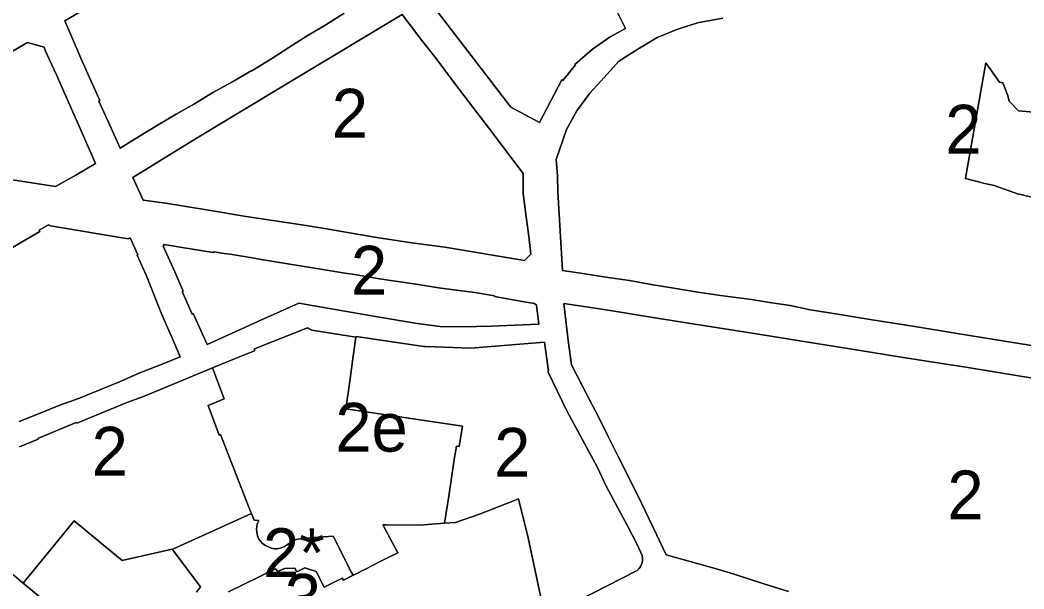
# Model space of a CAD drawing. Extents: x 598968 to 613553, y 4409678 to 4430833.
# Drawn here: x 607467.9 to 607715.2, y 4416235.4 to 4416375.4 of the extents above; entities that cross this region are included whole.
import ezdxf

# ---------------------------------------------------------------- set-up
doc = ezdxf.new("R2010")
doc.units = 0
for name, color, linetype in [('1', 7, 'Continuous'), ('SUBZONA 2e. CARRERS DE CASES. amb projecte especial', 7, 'Continuous'), ('ZONA 2. CARRERS DE CASES. Cases de trast', 7, 'Continuous'), ("ZONA 2_. CARRERS DE CASES. Afectades a ús d'aparcament", 7, 'Continuous'), ("ZONA 3. ILLES  D'EDIFICIS ENTRE MITGERES. EIXAMPLE.", 7, 'Continuous')]:
    doc.layers.add(name, color=color, linetype=linetype)

msp = doc.modelspace()

# ---------------------------------------------------------------- linework, layer by layer
at = {"layer": '1'}
for points in [[(607586.1981, 4416391.3494), (607602.9279, 4416401.2996), (607606.4778, 4416394.4898), (607606.9378, 4416393.6198), (607608.2878, 4416390.6798), (607611.1978, 4416384.58), (607611.4028, 4416384.67), (607615.0278, 4416377.3701), (607617.0677, 4416373.3102), (607613.2778, 4416371.2401), (607608.9179, 4416368.2401), (607604.578, 4416364.4601), (607604.738, 4416364.3401), (607601.618, 4416360.5301), (607601.408, 4416360.6401), (607595.9181, 4416350.1501), (607588.8482, 4416353.9399), (607579.0183, 4416366.6996), (607568.3783, 4416380.6393)], [(607562.0284, 4416376.7392), (607563.8384, 4416374.3892), (607566.9084, 4416370.3893), (607570.4184, 4416365.9195), (607574.9833, 4416359.8946), (607579.7281, 4416353.6448), (607582.7351, 4416349.6719), (607585.7483, 4416345.69), (607591.8282, 4416337.6602), (607591.8982, 4416332.6903), (607592.5082, 4416327.6403), (607593.2482, 4416322.1604), (607593.7683, 4416317.8005), (607592.1783, 4416316.1905), (607572.5385, 4416319.4701), (607564.3986, 4416320.5799), (607556.2987, 4416321.8198), (607550.9587, 4416322.6897), (607543.9288, 4416323.8995), (607538.4389, 4416324.8094), (607523.599, 4416327.0191), (607513.8491, 4416328.679), (607503.8193, 4416330.3188), (607498.2693, 4416331.0687), (607495.6793, 4416336.6385), (607511.5891, 4416346.4187), (607536.3404, 4416361.3461)], [(607518.0891, 4416317.9292), (607519.7191, 4416317.7392), (607525.589, 4416316.7793), (607527.299, 4416316.4293), (607543.4589, 4416313.8296), (607547.8988, 4416313.1297), (607550.2988, 4416312.7598), (607556.4587, 4416311.7299), (607564.9586, 4416310.4601), (607571.6185, 4416309.4102), (607579.9485, 4416308.3104), (607584.7684, 4416307.5204), (607584.7784, 4416307.3704), (607592.0983, 4416306.0506), (607594.6883, 4416305.6306), (607595.1683, 4416305.2607), (607595.6883, 4416300.5207), (607584.0784, 4416300.0605), (607576.6785, 4416299.8604), (607571.4086, 4416299.9403), (607565.7186, 4416300.6802), (607555.5188, 4416302.43), (607536.589, 4416305.7396), (607526.6891, 4416301.2795), (607524.3591, 4416300.2495), (607514.0468, 4416295.5256), (607510.5593, 4416303.1392), (607510.3093, 4416303.0292), (607507.89, 4416308.5645), (607508.1293, 4416308.6691), (607506.0583, 4416313.4629), (607503.1993, 4416319.7089), (607503.4393, 4416320.1389), (607507.8792, 4416319.379), (607515.4592, 4416318.2291), (607515.7392, 4416318.3591)]]:
    msp.add_lwpolyline(points, close=True, dxfattribs=at)
for points in [[(607547.7863, 4416377.0816), (607543.2786, 4416374.2489), (607538.6887, 4416371.4788), (607534.1388, 4416368.6088), (607529.7288, 4416365.7588), (607525.0489, 4416362.8987), (607524.9989, 4416362.9787), (607520.059, 4416360.0986), (607515.449, 4416357.5286), (607510.8891, 4416354.7485), (607506.3691, 4416352.1985), (607501.9492, 4416349.6285), (607497.3493, 4416346.7784), (607492.5693, 4416343.8484), (607489.9593, 4416349.6832), (607487.3784, 4416355.4533), (607487.6204, 4416355.5616), (607483.1694, 4416365.4679), (607478.9894, 4416375.1778), (607492.0692, 4416382.9479)], [(607723.7818, 4416294.238), (607708.397, 4416296.7227), (607698.2271, 4416298.3425), (607688.3272, 4416299.9524), (607677.8273, 4416301.5821), (607667.8174, 4416303.242), (607662.5775, 4416304.0619), (607657.6375, 4416305.1118), (607652.5068, 4416305.8917), (607648.0676, 4416306.6116), (607645.5576, 4416306.9915), (607640.4377, 4416307.6014), (607634.8678, 4416308.4613), (607629.4478, 4416309.3712), (607623.4079, 4416310.3211), (607618.028, 4416311.281), (607612.238, 4416312.1109), (607607.0881, 4416312.9208), (607601.5282, 4416313.8007), (607600.4281, 4416333.1304), (607600.3181, 4416337.0804), (607599.9881, 4416341.1103), (607602.5681, 4416348.4202), (607605.108, 4416353.0402), (607608.278, 4416357.4102), (607611.8179, 4416361.2602), (607615.4078, 4416365.2403), (607620.0877, 4416368.2203), (607624.8277, 4416371.1304), (607629.6676, 4416373.1004), (607634.8075, 4416374.7205), (607641.0075, 4416375.8206)], [(607464.2796, 4416366.6376), (607469.7595, 4416369.8677), (607473.8495, 4416368.6777), (607474.2295, 4416367.7378), (607475.2195, 4416365.5978), (607476.8995, 4416361.9379), (607478.9594, 4416357.258), (607482.3994, 4416349.4081), (607486.4894, 4416340.0483), (607481.6753, 4416337.241), (607476.694, 4416334.4468), (607464.9661, 4416336.2546)], [(607463.6537, 4416318.0616), (607472.7996, 4416323.3583), (607472.6296, 4416323.6483), (607474.9296, 4416325.0183), (607475.4596, 4416324.7783), (607494.5594, 4416321.5487), (607495.0959, 4416321.7963), (607496.9694, 4416317.6309), (607496.7994, 4416317.5688), (607498.9794, 4416312.5889), (607502.8894, 4416302.9591), (607503.6294, 4416301.1891), (607505.5393, 4416296.7992), (607507.3593, 4416292.5093), (607502.4894, 4416290.5592), (607497.4641, 4416288.5831), (607492.4595, 4416286.3802), (607487.5746, 4416284.404), (607482.5627, 4416282.3815), (607477.7097, 4416280.6589), (607472.4498, 4416278.5188), (607467.7299, 4416276.6088)], [(607657.2478, 4416234.7326), (607651.1278, 4416236.6524), (607643.8279, 4416239.0123), (607639.188, 4416240.3922), (607634.118, 4416241.7964), (607627.1081, 4416243.8019), (607624.7881, 4416248.6618), (607620.0881, 4416258.3916), (607615.1681, 4416268.1714), (607612.8311, 4416272.9058), (607610.5282, 4416277.5712), (607607.8982, 4416282.5811), (607603.7682, 4416290.531), (607602.9582, 4416296.5509), (607601.8982, 4416305.6008), (607610.6281, 4416304.3109), (607615.838, 4416303.491), (607621.2179, 4416302.611), (607632.5878, 4416300.8314), (607648.2956, 4416298.3409), (607664.1275, 4416295.792), (607674.3874, 4416294.1522), (607684.9772, 4416292.4624), (607695.0171, 4416290.8626), (607700.4071, 4416290.0227), (607714.8669, 4416287.693), (607725.2068, 4416286.0432)], [(607467.7799, 4416270.3488), (607472.3698, 4416272.2289), (607472.2809, 4416272.4493), (607481.7697, 4416276.389), (607481.9297, 4416276.199), (607494.4895, 4416281.3992), (607498.3695, 4416282.7792), (607511.3793, 4416288.2094), (607515.3593, 4416289.7794), (607520.7592, 4416291.9995), (607525.6991, 4416294.0296), (607525.6691, 4416294.4496), (607538.749, 4416299.6397), (607539.8089, 4416299.0898), (607550.6737, 4416297.3708), (607550.6988, 4416297.55), (607567.4186, 4416295.0503), (607567.764, 4416295.0365), (607570.2081, 4416294.9389), (607578.9885, 4416294.6505), (607597.1383, 4416296.1208), (607598.1283, 4416288.9909), (607597.9683, 4416288.9309), (607602.6483, 4416279.2311), (607610.1783, 4416265.2714), (607612.2682, 4416260.7315), (607617.5482, 4416250.9117), (607619.9182, 4416246.3118), (607621.1382, 4416243.6218), (607621.2382, 4416242.9918), (607621.2297, 4416242.4171), (607621.1333, 4416241.8506), (607620.9512, 4416241.3055), (607620.6879, 4416240.7946), (607620.3495, 4416240.3301), (607619.944, 4416239.9228), (607597.5985, 4416228.5216)], [(607513.3096, 4416199.9804), (607468.71, 4416236.8092), (607459.42, 4416244.499)]]:
    msp.add_lwpolyline(points, dxfattribs=at)
at = {"layer": 'SUBZONA 2e. CARRERS DE CASES. amb projecte especial'}
msp.add_lwpolyline([(607550.6737, 4416297.3708), (607539.8089, 4416299.0898), (607538.749, 4416299.6397), (607525.6691, 4416294.4496), (607525.6991, 4416294.0296), (607520.7592, 4416291.9995), (607515.3593, 4416289.7794), (607518.1893, 4416282.1796), (607514.2493, 4416280.5695), (607516.9793, 4416273.2797), (607517.3093, 4416273.3897), (607523.7041, 4416257.0377), (607524.7043, 4416254.48), (607524.9252, 4416253.9358), (607525.5893, 4416252.3001), (607526.7693, 4416252.2401), (607526.4593, 4416251.5501), (607526.2693, 4416250.7901), (607526.1393, 4416250.0801), (607526.2593, 4416249.4701), (607526.3193, 4416248.7801), (607526.4993, 4416248.2501), (607526.7693, 4416247.6601), (607527.1193, 4416247.1701), (607527.5693, 4416246.6902), (607528.2193, 4416246.1402), (607528.9158, 4416245.8153), (607529.8592, 4416245.4602), (607530.6192, 4416245.2802), (607531.2292, 4416245.2702), (607531.9692, 4416245.4402), (607532.9292, 4416245.7603), (607534.0092, 4416246.4103), (607534.3242, 4416246.6703), (607534.6392, 4416246.9303), (607535.3092, 4416247.4103), (607535.9392, 4416247.5803), (607536.8092, 4416247.7503), (607540.3241, 4416248.0654), (607545.0628, 4416248.3483), (607549.509, 4416239.6506), (607549.9616, 4416238.7556), (607550.5322, 4416239.0442), (607551.2351, 4416239.3998), (607551.9299, 4416239.7512), (607553.1593, 4416240.3729), (607554.3887, 4416240.9947), (607556.6448, 4416242.1357), (607558.8028, 4416243.2271), (607560.9609, 4416244.3187), (607557.2889, 4416251.1506), (607558.0603, 4416251.1446), (607566.2488, 4416251.0808), (607572.4789, 4416251.5822), (607573.5099, 4416258.2642), (607574.8915, 4416267.2187), (607575.4086, 4416270.5707), (607576.1086, 4416270.4407), (607576.9186, 4416275.4307), (607548.1989, 4416279.6901), (607549.1589, 4416286.5501), (607550.0189, 4416292.69)], close=True, dxfattribs=at)
at = {"layer": 'ZONA 2. CARRERS DE CASES. Cases de trast'}
for points in [[(607608.2878, 4416390.6798), (607606.9378, 4416393.6198), (607606.4778, 4416394.4898), (607602.9279, 4416401.2996), (607586.1981, 4416391.3494), (607568.3783, 4416380.6393), (607579.0183, 4416366.6996), (607588.8482, 4416353.9399), (607595.9181, 4416350.1501), (607601.408, 4416360.6401), (607601.618, 4416360.5301), (607604.738, 4416364.3401), (607604.578, 4416364.4601), (607608.9179, 4416368.2401), (607613.2778, 4416371.2401), (607617.0677, 4416373.3102), (607615.0278, 4416377.3701), (607611.4028, 4416384.67), (607611.1978, 4416384.58)], [(607593.7683, 4416317.8005), (607593.2482, 4416322.1604), (607592.5082, 4416327.6403), (607591.8982, 4416332.6903), (607591.8282, 4416337.6602), (607585.7483, 4416345.69), (607582.7351, 4416349.6719), (607579.7281, 4416353.6448), (607574.9833, 4416359.8946), (607570.4184, 4416365.9195), (607566.9084, 4416370.3893), (607563.8384, 4416374.3892), (607562.0284, 4416376.7392), (607536.3404, 4416361.3461), (607511.5891, 4416346.4187), (607495.6793, 4416336.6385), (607498.2693, 4416331.0687), (607503.8193, 4416330.3188), (607513.8491, 4416328.679), (607523.599, 4416327.0191), (607538.4389, 4416324.8094), (607543.9288, 4416323.8995), (607550.9587, 4416322.6897), (607556.2987, 4416321.8198), (607564.3986, 4416320.5799), (607572.5385, 4416319.4701), (607592.1783, 4416316.1905)], [(607431.228, 4416341.5922), (607438.7354, 4416340.4765), (607449.8636, 4416338.8403), (607449.7897, 4416338.5777), (607460.1736, 4416336.9885), (607464.9661, 4416336.2546), (607476.694, 4416334.4468), (607481.6753, 4416337.241), (607486.4894, 4416340.0483), (607482.3994, 4416349.4081), (607478.9594, 4416357.258), (607476.8995, 4416361.9379), (607475.2195, 4416365.5978), (607474.2295, 4416367.7378), (607473.8495, 4416368.6777), (607469.7595, 4416369.8677), (607464.2796, 4416366.6376), (607456.2396, 4416361.8975), (607454.0196, 4416360.5975), (607452.816, 4416362.0956), (607438.2935, 4416371.5169), (607434.4685, 4416361.0467)], [(607507.8792, 4416319.379), (607503.4393, 4416320.1389), (607503.1993, 4416319.7089), (607506.0583, 4416313.4629), (607508.1293, 4416308.6691), (607507.89, 4416308.5645), (607510.3093, 4416303.0292), (607510.5593, 4416303.1392), (607514.0468, 4416295.5256), (607524.3591, 4416300.2495), (607526.6891, 4416301.2795), (607536.589, 4416305.7396), (607555.5188, 4416302.43), (607565.7186, 4416300.6802), (607571.4086, 4416299.9403), (607576.6785, 4416299.8604), (607584.0784, 4416300.0605), (607595.6883, 4416300.5207), (607595.1683, 4416305.2607), (607594.6883, 4416305.6306), (607592.0983, 4416306.0506), (607584.7784, 4416307.3704), (607584.7684, 4416307.5204), (607579.9485, 4416308.3104), (607571.6185, 4416309.4102), (607564.9586, 4416310.4601), (607556.4587, 4416311.7299), (607550.2988, 4416312.7598), (607547.8988, 4416313.1297), (607543.4589, 4416313.8296), (607527.299, 4416316.4293), (607525.589, 4416316.7793), (607519.7191, 4416317.7392), (607518.0891, 4416317.9292), (607515.7392, 4416318.3591), (607515.4592, 4416318.2291)]]:
    msp.add_lwpolyline(points, close=True, dxfattribs=at)
for points in [[(607492.0692, 4416382.9479), (607478.9894, 4416375.1778), (607483.1694, 4416365.4679), (607487.6204, 4416355.5616), (607487.3784, 4416355.4533), (607489.9593, 4416349.6832), (607492.5693, 4416343.8484), (607497.3493, 4416346.7784), (607501.9492, 4416349.6285), (607506.3691, 4416352.1985), (607510.8891, 4416354.7485), (607515.449, 4416357.5286), (607520.059, 4416360.0986), (607524.9989, 4416362.9787), (607525.0489, 4416362.8987), (607529.7288, 4416365.7588), (607534.1388, 4416368.6088), (607538.6887, 4416371.4788), (607543.2786, 4416374.2489), (607547.7863, 4416377.0816)], [(607641.0075, 4416375.8206), (607634.8075, 4416374.7205), (607629.6676, 4416373.1004), (607624.8277, 4416371.1304), (607620.0877, 4416368.2203), (607615.4078, 4416365.2403), (607611.8179, 4416361.2602), (607608.278, 4416357.4102), (607605.108, 4416353.0402), (607602.5681, 4416348.4202), (607599.9881, 4416341.1103), (607600.3181, 4416337.0804), (607600.4281, 4416333.1304), (607601.5282, 4416313.8007), (607607.0881, 4416312.9208), (607612.238, 4416312.1109), (607618.028, 4416311.281), (607623.4079, 4416310.3211), (607629.4478, 4416309.3712), (607634.8678, 4416308.4613), (607640.4377, 4416307.6014), (607645.5576, 4416306.9915), (607648.0676, 4416306.6116), (607652.5068, 4416305.8917), (607657.6375, 4416305.1118), (607662.5775, 4416304.0619), (607667.8174, 4416303.242), (607677.8273, 4416301.5821), (607688.3272, 4416299.9524), (607698.2271, 4416298.3425), (607708.397, 4416296.7227), (607723.7818, 4416294.238)], [(607720.4967, 4416331.0025), (607714.4768, 4416332.4624), (607713.8867, 4416332.5424), (607707.8568, 4416334.6523), (607705.5352, 4416335.1926), (607700.8169, 4416336.3721), (607700.8313, 4416336.454), (607700.8169, 4416336.4576), (607705.8068, 4416364.8273), (607709.1867, 4416360.0675), (607709.9967, 4416359.9475), (607711.2767, 4416356.8475), (607711.5267, 4416355.4176), (607713.8967, 4416353.0876), (607717.5988, 4416352.7577)], [(607467.7299, 4416276.6088), (607472.4498, 4416278.5188), (607477.7097, 4416280.6589), (607482.5627, 4416282.3815), (607487.5746, 4416284.404), (607492.4595, 4416286.3802), (607497.4641, 4416288.5831), (607502.4894, 4416290.5592), (607507.3593, 4416292.5093), (607505.5393, 4416296.7992), (607503.6294, 4416301.1891), (607502.8894, 4416302.9591), (607498.9794, 4416312.5889), (607496.7994, 4416317.5688), (607496.9694, 4416317.6309), (607495.0959, 4416321.7963), (607494.5594, 4416321.5487), (607475.4596, 4416324.7783), (607474.9296, 4416325.0183), (607472.6296, 4416323.6483), (607472.7996, 4416323.3583), (607463.6537, 4416318.0616)], [(607725.2068, 4416286.0432), (607714.8669, 4416287.693), (607700.4071, 4416290.0227), (607695.0171, 4416290.8626), (607684.9772, 4416292.4624), (607674.3874, 4416294.1522), (607664.1275, 4416295.792), (607648.2956, 4416298.3409), (607632.5878, 4416300.8314), (607621.2179, 4416302.611), (607615.838, 4416303.491), (607610.6281, 4416304.3109), (607601.8982, 4416305.6008), (607602.9582, 4416296.5509), (607603.7682, 4416290.531), (607607.8982, 4416282.5811), (607610.5282, 4416277.5712), (607612.8311, 4416272.9058), (607615.1681, 4416268.1714), (607620.0881, 4416258.3916), (607624.7881, 4416248.6618), (607627.1081, 4416243.8019), (607634.118, 4416241.7964), (607639.188, 4416240.3922), (607643.8279, 4416239.0123), (607651.1278, 4416236.6524), (607657.2478, 4416234.7326)], [(607597.5985, 4416228.5216), (607619.944, 4416239.9228), (607620.3495, 4416240.3301), (607620.6879, 4416240.7946), (607620.9512, 4416241.3055), (607621.1333, 4416241.8506), (607621.2297, 4416242.4171), (607621.2382, 4416242.9918), (607621.1382, 4416243.6218), (607619.9182, 4416246.3118), (607617.5482, 4416250.9117), (607612.2682, 4416260.7315), (607610.1783, 4416265.2714), (607602.6483, 4416279.2311), (607597.9683, 4416288.9309), (607598.1283, 4416288.9909), (607597.1383, 4416296.1208), (607578.9885, 4416294.6505), (607570.2081, 4416294.9389), (607567.764, 4416295.0365), (607567.4186, 4416295.0503), (607550.6988, 4416297.55), (607550.6737, 4416297.3708), (607550.0189, 4416292.69), (607549.1589, 4416286.5501), (607548.1989, 4416279.6901), (607576.9186, 4416275.4307), (607576.1086, 4416270.4407), (607575.4086, 4416270.5707), (607574.8915, 4416267.2187), (607573.5099, 4416258.2642), (607572.4789, 4416251.5822), (607575.2187, 4416251.7409), (607581.0886, 4416253.821), (607590.1645, 4416257.3551), (607590.7185, 4416257.5708), (607590.7717, 4416257.3551), (607590.7958, 4416257.2571), (607593.0885, 4416247.9513), (607596.9085, 4416229.8816)], [(607459.42, 4416244.499), (607468.71, 4416236.8092), (607481.2759, 4416252.1345), (607487.0229, 4416247.4082), (607489.4135, 4416245.4423), (607493.078, 4416242.4288), (607504.6557, 4416244.9919), (607505.5495, 4416245.1898), (607509.3384, 4416246.8857), (607524.9252, 4416253.9358), (607524.7043, 4416254.48), (607523.7041, 4416257.0377), (607517.3093, 4416273.3897), (607516.9793, 4416273.2797), (607514.2493, 4416280.5695), (607518.1893, 4416282.1796), (607515.3593, 4416289.7794), (607511.3793, 4416288.2094), (607498.3695, 4416282.7792), (607494.4895, 4416281.3992), (607481.9297, 4416276.199), (607481.7697, 4416276.389), (607472.2809, 4416272.4493), (607472.3698, 4416272.2289), (607467.7799, 4416270.3488)]]:
    msp.add_lwpolyline(points, dxfattribs=at)
at = {"layer": "ZONA 2_. CARRERS DE CASES. Afectades a ús d'aparcament"}
for points in [[(607717.5988, 4416352.7577), (607713.8967, 4416353.0876), (607711.5267, 4416355.4176), (607711.2767, 4416356.8475), (607709.9967, 4416359.9475), (607709.1867, 4416360.0675), (607705.8068, 4416364.8273), (607700.8169, 4416336.4576), (607700.8313, 4416336.454), (607700.8169, 4416336.3721), (607705.5352, 4416335.1926), (607707.8568, 4416334.6523), (607713.8867, 4416332.5424), (607714.4768, 4416332.4624), (607720.4967, 4416331.0025)], [(607519.2494, 4416234.7101), (607530.8793, 4416240.3403), (607531.3893, 4416239.6603), (607533.0392, 4416240.4403), (607535.6492, 4416240.5304), (607536.1392, 4416239.6104), (607538.1092, 4416240.6204), (607540.8691, 4416239.7105), (607542.8491, 4416235.8105), (607547.2968, 4416238.0345), (607547.5791, 4416237.5506), (607549.9616, 4416238.7556), (607549.509, 4416239.6506), (607545.0628, 4416248.3483), (607540.3241, 4416248.0654), (607536.8092, 4416247.7503), (607535.9392, 4416247.5803), (607535.3092, 4416247.4103), (607534.6392, 4416246.9303), (607534.3242, 4416246.6703), (607534.0092, 4416246.4103), (607532.9292, 4416245.7603), (607531.9692, 4416245.4402), (607531.2292, 4416245.2702), (607530.6192, 4416245.2802), (607529.8592, 4416245.4602), (607528.9158, 4416245.8153), (607528.2193, 4416246.1402), (607527.5693, 4416246.6902), (607527.1193, 4416247.1701), (607526.7693, 4416247.6601), (607526.4993, 4416248.2501), (607526.3193, 4416248.7801), (607526.2593, 4416249.4701), (607526.1393, 4416250.0801), (607526.2693, 4416250.7901), (607526.4593, 4416251.5501), (607526.7693, 4416252.2401), (607525.5893, 4416252.3001), (607524.9252, 4416253.9358), (607509.3384, 4416246.8857), (607505.5495, 4416245.1898), (607505.6495, 4416244.8498), (607512.3695, 4416235.96), (607511.3895, 4416234.59)]]:
    msp.add_lwpolyline(points, dxfattribs=at)
at = {"layer": "ZONA 3. ILLES  D'EDIFICIS ENTRE MITGERES. EIXAMPLE."}
for points in [[(607596.9085, 4416229.8816), (607593.0885, 4416247.9513), (607590.7958, 4416257.2571), (607590.7717, 4416257.3551), (607590.7185, 4416257.5708), (607590.1645, 4416257.3551), (607581.0886, 4416253.821), (607575.2187, 4416251.7409), (607572.4789, 4416251.5822), (607566.2488, 4416251.0808), (607558.0603, 4416251.1446), (607557.2889, 4416251.1506), (607560.9609, 4416244.3187), (607558.8028, 4416243.2271), (607556.6448, 4416242.1357), (607554.3887, 4416240.9947), (607553.1593, 4416240.3729), (607551.9299, 4416239.7512), (607551.2351, 4416239.3998), (607550.5322, 4416239.0442), (607549.9616, 4416238.7556), (607547.5791, 4416237.5506), (607547.2968, 4416238.0345), (607542.8491, 4416235.8105), (607540.8691, 4416239.7105), (607538.1092, 4416240.6204), (607536.1392, 4416239.6104), (607535.6492, 4416240.5304), (607533.0392, 4416240.4403), (607531.3893, 4416239.6603), (607530.8793, 4416240.3403), (607519.2494, 4416234.7101)], [(607511.3895, 4416234.59), (607512.3695, 4416235.96), (607505.6495, 4416244.8498), (607505.5495, 4416245.1898), (607504.6557, 4416244.9919), (607493.078, 4416242.4288), (607489.4135, 4416245.4423), (607487.0229, 4416247.4082), (607481.2759, 4416252.1345), (607468.71, 4416236.8092), (607513.3096, 4416199.9804)]]:
    msp.add_lwpolyline(points, dxfattribs=at)

# ---------------------------------------------------------------- texts
at = {"layer": 'SUBZONA 2e. CARRERS DE CASES. amb projecte especial'}
msp.add_text('2e', height=12, dxfattribs=at).set_placement((607545.584, 4416269.1976))
at = {"layer": 'ZONA 2. CARRERS DE CASES. Cases de trast'}
for p in [(607544.7238, 4416346.4649), (607695.8269, 4416342.5279), (607549.4438, 4416307.8322), (607485.5726, 4416263.2943), (607584.7185, 4416263.0358), (607696.3471, 4416252.5429)]:
    msp.add_text('2', height=12, dxfattribs=at).set_placement(p)
at = {"layer": "ZONA 2_. CARRERS DE CASES. Afectades a ús d'aparcament"}
msp.add_text('2*', height=12, dxfattribs=at).set_placement((607527.7555, 4416238.3181))
at = {"layer": "ZONA 3. ILLES  D'EDIFICIS ENTRE MITGERES. EIXAMPLE."}
msp.add_text('3', height=12, dxfattribs=at).set_placement((607533.1543, 4416227.0908))

doc.saveas('drawing.dxf')
